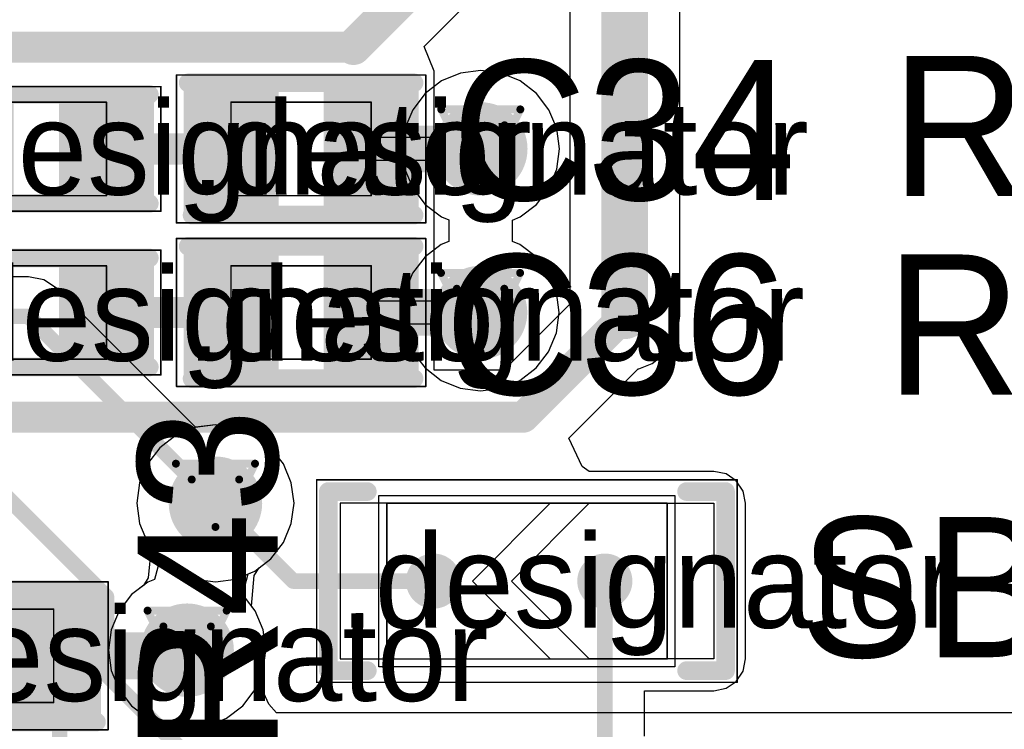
# Model space of a CAD drawing. Header units: millimetres. Extents: x 138 to 555, y 26 to 334.
# Tile 424 of 656: x 248.76 to 255.09, y 275.26 to 279.81. Entities that reach past the tile are written whole.
import ezdxf

# ---------------------------------------------------------------- set-up
doc = ezdxf.new("R2010")
doc.units = ezdxf.units.MM
for name, color, linetype in [('BottomLayer', 5, 'Continuous'), ('DrillDrawing', 1, 'Continuous'), ('Mechanical20', 56, 'Continuous'), ('Mechanical27', 56, 'Continuous'), ('MidLayer1', 16, 'Continuous'), ('MidLayer2', 76, 'Continuous'), ('MidLayer3', 90, 'Continuous'), ('MidLayer4', 156, 'Continuous'), ('MultiLayer', 9, 'Continuous'), ('TopLayer', 1, 'Continuous'), ('TopOverlay', 2, 'Continuous'), ('TopPaste', 8, 'Continuous'), ('TopSolder', 216, 'Continuous'), ('ViaHoleLayer', 16, 'Continuous')]:
    doc.layers.add(name, color=color, linetype=linetype)

# ---------------------------------------------------------------- blocks, each defined once
blk = doc.blocks.new('R0402_767')
at = {"layer": 'Mechanical20', "const_width": 0.01}
for points in [[(-0.8, 0.475), (-0.8, -0.475)], [(0.8, 0.475), (-0.8, 0.475)], [(0.8, 0.475), (0.8, -0.475)], [(0.8, -0.475), (-0.8, -0.475)]]:
    blk.add_lwpolyline(points, dxfattribs=at)
at = {"layer": 'Mechanical20', "const_width": 0.005}
for points in [[(-0.8025, 0.475, 1), (-0.7975, 0.475, 1)], [(-0.8025, 0.475, 1), (-0.7975, 0.475, 1)], [(0.7975, 0.475, 1), (0.8025, 0.475, 1)], [(0.7975, 0.475, 1), (0.8025, 0.475, 1)], [(-0.8025, -0.475, 1), (-0.7975, -0.475, 1)], [(-0.8025, -0.475, 1), (-0.7975, -0.475, 1)], [(0.7975, -0.475, 1), (0.8025, -0.475, 1)], [(0.7975, -0.475, 1), (0.8025, -0.475, 1)]]:
    blk.add_lwpolyline(points, format="xyb", close=True, dxfattribs=at)
at = {"layer": 'Mechanical27', "const_width": 0.01}
for points in [[(-0.45, 0.3), (-0.45, -0.3)], [(0.45, 0.3), (-0.45, 0.3)], [(0.45, 0.3), (0.45, -0.3)], [(0.45, -0.3), (-0.45, -0.3)]]:
    blk.add_lwpolyline(points, dxfattribs=at)
at = {"layer": 'Mechanical27', "const_width": 0.005}
for points in [[(-0.4525, 0.3, 1), (-0.4475, 0.3, 1)], [(-0.4525, 0.3, 1), (-0.4475, 0.3, 1)], [(0.4475, 0.3, 1), (0.4525, 0.3, 1)], [(0.4475, 0.3, 1), (0.4525, 0.3, 1)], [(-0.4525, -0.3, 1), (-0.4475, -0.3, 1)], [(-0.4525, -0.3, 1), (-0.4475, -0.3, 1)], [(0.4475, -0.3, 1), (0.4525, -0.3, 1)], [(0.4475, -0.3, 1), (0.4525, -0.3, 1)]]:
    blk.add_lwpolyline(points, format="xyb", close=True, dxfattribs=at)
at = {"layer": 'TopLayer'}
for points in [[(-0.195, -0.35), (-0.195, 0.35), (-0.705, -0.35), (-0.705, 0.35)], [(0.705, -0.35), (0.705, 0.35), (0.195, -0.35), (0.195, 0.35)]]:
    blk.add_solid(points, dxfattribs=at)
at = {"layer": 'TopOverlay', "const_width": 0.12}
for points in [[(0.7, 0.425), (-0.725, 0.425)], [(0.725, -0.425), (-0.725, -0.425)]]:
    blk.add_lwpolyline(points, dxfattribs=at)
at = {"layer": 'TopOverlay', "const_width": 0.06}
for points in [[(-0.755, 0.425, 1), (-0.695, 0.425, 1)], [(0.67, 0.425, 1), (0.73, 0.425, 1)], [(-0.755, -0.425, 1), (-0.695, -0.425, 1)], [(0.695, -0.425, 1), (0.755, -0.425, 1)]]:
    blk.add_lwpolyline(points, format="xyb", close=True, dxfattribs=at)
at = {"layer": 'TopPaste'}
for points in [[(-0.195, -0.35), (-0.195, 0.35), (-0.705, -0.35), (-0.705, 0.35)], [(0.705, -0.35), (0.705, 0.35), (0.195, -0.35), (0.195, 0.35)]]:
    blk.add_solid(points, dxfattribs=at)
at = {"layer": 'TopSolder'}
for points in [[(-0.145, -0.4), (-0.145, 0.4), (-0.755, -0.4), (-0.755, 0.4)], [(0.755, -0.4), (0.755, 0.4), (0.145, -0.4), (0.145, 0.4)]]:
    blk.add_solid(points, dxfattribs=at)
blk = doc.blocks.new('R0402_770')
at = {"layer": 'Mechanical20', "const_width": 0.01}
for points in [[(-0.8, 0.475), (-0.8, -0.475)], [(0.8, 0.475), (-0.8, 0.475)], [(0.8, 0.475), (0.8, -0.475)], [(0.8, -0.475), (-0.8, -0.475)]]:
    blk.add_lwpolyline(points, dxfattribs=at)
at = {"layer": 'Mechanical20', "const_width": 0.005}
for points in [[(-0.8025, 0.475, 1), (-0.7975, 0.475, 1)], [(-0.8025, 0.475, 1), (-0.7975, 0.475, 1)], [(0.7975, 0.475, 1), (0.8025, 0.475, 1)], [(0.7975, 0.475, 1), (0.8025, 0.475, 1)], [(-0.8025, -0.475, 1), (-0.7975, -0.475, 1)], [(-0.8025, -0.475, 1), (-0.7975, -0.475, 1)], [(0.7975, -0.475, 1), (0.8025, -0.475, 1)], [(0.7975, -0.475, 1), (0.8025, -0.475, 1)]]:
    blk.add_lwpolyline(points, format="xyb", close=True, dxfattribs=at)
at = {"layer": 'Mechanical27', "const_width": 0.01}
for points in [[(-0.45, 0.3), (-0.45, -0.3)], [(0.45, 0.3), (-0.45, 0.3)], [(0.45, 0.3), (0.45, -0.3)], [(0.45, -0.3), (-0.45, -0.3)]]:
    blk.add_lwpolyline(points, dxfattribs=at)
at = {"layer": 'Mechanical27', "const_width": 0.005}
for points in [[(-0.4525, 0.3, 1), (-0.4475, 0.3, 1)], [(-0.4525, 0.3, 1), (-0.4475, 0.3, 1)], [(0.4475, 0.3, 1), (0.4525, 0.3, 1)], [(0.4475, 0.3, 1), (0.4525, 0.3, 1)], [(-0.4525, -0.3, 1), (-0.4475, -0.3, 1)], [(-0.4525, -0.3, 1), (-0.4475, -0.3, 1)], [(0.4475, -0.3, 1), (0.4525, -0.3, 1)], [(0.4475, -0.3, 1), (0.4525, -0.3, 1)]]:
    blk.add_lwpolyline(points, format="xyb", close=True, dxfattribs=at)
at = {"layer": 'TopLayer'}
for points in [[(-0.195, -0.35), (-0.195, 0.35), (-0.705, -0.35), (-0.705, 0.35)], [(0.705, -0.35), (0.705, 0.35), (0.195, -0.35), (0.195, 0.35)]]:
    blk.add_solid(points, dxfattribs=at)
at = {"layer": 'TopOverlay', "const_width": 0.12}
for points in [[(0.7, 0.425), (-0.725, 0.425)], [(0.725, -0.425), (-0.725, -0.425)]]:
    blk.add_lwpolyline(points, dxfattribs=at)
at = {"layer": 'TopOverlay', "const_width": 0.06}
for points in [[(-0.755, 0.425, 1), (-0.695, 0.425, 1)], [(0.67, 0.425, 1), (0.73, 0.425, 1)], [(-0.755, -0.425, 1), (-0.695, -0.425, 1)], [(0.695, -0.425, 1), (0.755, -0.425, 1)]]:
    blk.add_lwpolyline(points, format="xyb", close=True, dxfattribs=at)
at = {"layer": 'TopPaste'}
for points in [[(-0.195, -0.35), (-0.195, 0.35), (-0.705, -0.35), (-0.705, 0.35)], [(0.705, -0.35), (0.705, 0.35), (0.195, -0.35), (0.195, 0.35)]]:
    blk.add_solid(points, dxfattribs=at)
at = {"layer": 'TopSolder'}
for points in [[(-0.145, -0.4), (-0.145, 0.4), (-0.755, -0.4), (-0.755, 0.4)], [(0.755, -0.4), (0.755, 0.4), (0.145, -0.4), (0.145, 0.4)]]:
    blk.add_solid(points, dxfattribs=at)
blk = doc.blocks.new('R0402_771')
at = {"layer": 'Mechanical20', "const_width": 0.01}
for points in [[(-0.8, -0.475), (-0.8, 0.475)], [(-0.8, 0.475), (0.8, 0.475)], [(0.8, -0.475), (0.8, 0.475)], [(-0.8, -0.475), (0.8, -0.475)]]:
    blk.add_lwpolyline(points, dxfattribs=at)
at = {"layer": 'Mechanical20', "const_width": 0.005}
for points in [[(-0.8025, 0.475, 1), (-0.7975, 0.475, 1)], [(-0.8025, 0.475, 1), (-0.7975, 0.475, 1)], [(0.7975, 0.475, 1), (0.8025, 0.475, 1)], [(0.7975, 0.475, 1), (0.8025, 0.475, 1)], [(-0.8025, -0.475, 1), (-0.7975, -0.475, 1)], [(-0.8025, -0.475, 1), (-0.7975, -0.475, 1)], [(0.7975, -0.475, 1), (0.8025, -0.475, 1)], [(0.7975, -0.475, 1), (0.8025, -0.475, 1)]]:
    blk.add_lwpolyline(points, format="xyb", close=True, dxfattribs=at)
at = {"layer": 'Mechanical27', "const_width": 0.01}
for points in [[(-0.45, -0.3), (-0.45, 0.3)], [(-0.45, 0.3), (0.45, 0.3)], [(0.45, -0.3), (0.45, 0.3)], [(-0.45, -0.3), (0.45, -0.3)]]:
    blk.add_lwpolyline(points, dxfattribs=at)
at = {"layer": 'Mechanical27', "const_width": 0.005}
for points in [[(-0.4525, 0.3, 1), (-0.4475, 0.3, 1)], [(-0.4525, 0.3, 1), (-0.4475, 0.3, 1)], [(0.4475, 0.3, 1), (0.4525, 0.3, 1)], [(0.4475, 0.3, 1), (0.4525, 0.3, 1)], [(-0.4525, -0.3, 1), (-0.4475, -0.3, 1)], [(-0.4525, -0.3, 1), (-0.4475, -0.3, 1)], [(0.4475, -0.3, 1), (0.4525, -0.3, 1)], [(0.4475, -0.3, 1), (0.4525, -0.3, 1)]]:
    blk.add_lwpolyline(points, format="xyb", close=True, dxfattribs=at)
at = {"layer": 'TopLayer'}
for points in [[(-0.195, -0.35), (-0.195, 0.35), (-0.705, -0.35), (-0.705, 0.35)], [(0.705, -0.35), (0.705, 0.35), (0.195, -0.35), (0.195, 0.35)]]:
    blk.add_solid(points, dxfattribs=at)
at = {"layer": 'TopOverlay', "const_width": 0.12}
for points in [[(-0.725, 0.425), (0.7, 0.425)], [(-0.725, -0.425), (0.725, -0.425)]]:
    blk.add_lwpolyline(points, dxfattribs=at)
at = {"layer": 'TopOverlay', "const_width": 0.06}
for points in [[(-0.755, 0.425, 1), (-0.695, 0.425, 1)], [(0.67, 0.425, 1), (0.73, 0.425, 1)], [(-0.755, -0.425, 1), (-0.695, -0.425, 1)], [(0.695, -0.425, 1), (0.755, -0.425, 1)]]:
    blk.add_lwpolyline(points, format="xyb", close=True, dxfattribs=at)
at = {"layer": 'TopPaste'}
for points in [[(-0.195, -0.35), (-0.195, 0.35), (-0.705, -0.35), (-0.705, 0.35)], [(0.705, -0.35), (0.705, 0.35), (0.195, -0.35), (0.195, 0.35)]]:
    blk.add_solid(points, dxfattribs=at)
at = {"layer": 'TopSolder'}
for points in [[(-0.145, -0.4), (-0.145, 0.4), (-0.755, -0.4), (-0.755, 0.4)], [(0.755, -0.4), (0.755, 0.4), (0.145, -0.4), (0.145, 0.4)]]:
    blk.add_solid(points, dxfattribs=at)
blk = doc.blocks.new('C0402_907')
at = {"layer": 'Mechanical20', "const_width": 0.01}
for points in [[(0.8, 0.4), (-0.8, 0.4)], [(-0.8, 0.4), (-0.8, -0.4)], [(0.8, 0.4), (0.8, -0.4)], [(0.8, -0.4), (-0.8, -0.4)]]:
    blk.add_lwpolyline(points, dxfattribs=at)
at = {"layer": 'Mechanical20', "const_width": 0.005}
for points in [[(-0.8025, 0.4, 1), (-0.7975, 0.4, 1)], [(-0.8025, 0.4, 1), (-0.7975, 0.4, 1)], [(0.7975, 0.4, 1), (0.8025, 0.4, 1)], [(0.7975, 0.4, 1), (0.8025, 0.4, 1)], [(-0.8025, -0.4, 1), (-0.7975, -0.4, 1)], [(-0.8025, -0.4, 1), (-0.7975, -0.4, 1)], [(0.7975, -0.4, 1), (0.8025, -0.4, 1)], [(0.7975, -0.4, 1), (0.8025, -0.4, 1)]]:
    blk.add_lwpolyline(points, format="xyb", close=True, dxfattribs=at)
at = {"layer": 'Mechanical27', "const_width": 0.01}
for points in [[(0.45, 0.3), (-0.45, 0.3)], [(-0.45, 0.3), (-0.45, -0.3)], [(0.45, 0.3), (0.45, -0.3)], [(0.45, -0.3), (-0.45, -0.3)]]:
    blk.add_lwpolyline(points, dxfattribs=at)
at = {"layer": 'Mechanical27', "const_width": 0.005}
for points in [[(-0.4525, 0.3, 1), (-0.4475, 0.3, 1)], [(-0.4525, 0.3, 1), (-0.4475, 0.3, 1)], [(0.4475, 0.3, 1), (0.4525, 0.3, 1)], [(0.4475, 0.3, 1), (0.4525, 0.3, 1)], [(-0.4525, -0.3, 1), (-0.4475, -0.3, 1)], [(-0.4525, -0.3, 1), (-0.4475, -0.3, 1)], [(0.4475, -0.3, 1), (0.4525, -0.3, 1)], [(0.4475, -0.3, 1), (0.4525, -0.3, 1)]]:
    blk.add_lwpolyline(points, format="xyb", close=True, dxfattribs=at)
at = {"layer": 'TopLayer'}
for points in [[(-0.195, -0.28), (-0.195, 0.28), (-0.705, -0.28), (-0.705, 0.28)], [(0.705, -0.28), (0.705, 0.28), (0.195, -0.28), (0.195, 0.28)]]:
    blk.add_solid(points, dxfattribs=at)
at = {"layer": 'TopOverlay', "const_width": 0.12}
for points in [[(0.7, 0.35), (-0.725, 0.35)], [(0.725, -0.35), (-0.725, -0.35)]]:
    blk.add_lwpolyline(points, dxfattribs=at)
at = {"layer": 'TopOverlay', "const_width": 0.06}
for points in [[(-0.755, 0.35, 1), (-0.695, 0.35, 1)], [(0.67, 0.35, 1), (0.73, 0.35, 1)], [(-0.755, -0.35, 1), (-0.695, -0.35, 1)], [(0.695, -0.35, 1), (0.755, -0.35, 1)]]:
    blk.add_lwpolyline(points, format="xyb", close=True, dxfattribs=at)
at = {"layer": 'TopPaste'}
for points in [[(-0.195, -0.28), (-0.195, 0.28), (-0.705, -0.28), (-0.705, 0.28)], [(0.705, -0.28), (0.705, 0.28), (0.195, -0.28), (0.195, 0.28)]]:
    blk.add_solid(points, dxfattribs=at)
at = {"layer": 'TopSolder'}
for points in [[(-0.145, -0.33), (-0.145, 0.33), (-0.755, -0.33), (-0.755, 0.33)], [(0.755, -0.33), (0.755, 0.33), (0.145, -0.33), (0.145, 0.33)]]:
    blk.add_solid(points, dxfattribs=at)
blk = doc.blocks.new('C0402_909')
at = {"layer": 'Mechanical20', "const_width": 0.01}
for points in [[(0.8, 0.4), (-0.8, 0.4)], [(-0.8, 0.4), (-0.8, -0.4)], [(0.8, 0.4), (0.8, -0.4)], [(0.8, -0.4), (-0.8, -0.4)]]:
    blk.add_lwpolyline(points, dxfattribs=at)
at = {"layer": 'Mechanical20', "const_width": 0.005}
for points in [[(-0.8025, 0.4, 1), (-0.7975, 0.4, 1)], [(-0.8025, 0.4, 1), (-0.7975, 0.4, 1)], [(0.7975, 0.4, 1), (0.8025, 0.4, 1)], [(0.7975, 0.4, 1), (0.8025, 0.4, 1)], [(-0.8025, -0.4, 1), (-0.7975, -0.4, 1)], [(-0.8025, -0.4, 1), (-0.7975, -0.4, 1)], [(0.7975, -0.4, 1), (0.8025, -0.4, 1)], [(0.7975, -0.4, 1), (0.8025, -0.4, 1)]]:
    blk.add_lwpolyline(points, format="xyb", close=True, dxfattribs=at)
at = {"layer": 'Mechanical27', "const_width": 0.01}
for points in [[(0.45, 0.3), (-0.45, 0.3)], [(-0.45, 0.3), (-0.45, -0.3)], [(0.45, 0.3), (0.45, -0.3)], [(0.45, -0.3), (-0.45, -0.3)]]:
    blk.add_lwpolyline(points, dxfattribs=at)
at = {"layer": 'Mechanical27', "const_width": 0.005}
for points in [[(-0.4525, 0.3, 1), (-0.4475, 0.3, 1)], [(-0.4525, 0.3, 1), (-0.4475, 0.3, 1)], [(0.4475, 0.3, 1), (0.4525, 0.3, 1)], [(0.4475, 0.3, 1), (0.4525, 0.3, 1)], [(-0.4525, -0.3, 1), (-0.4475, -0.3, 1)], [(-0.4525, -0.3, 1), (-0.4475, -0.3, 1)], [(0.4475, -0.3, 1), (0.4525, -0.3, 1)], [(0.4475, -0.3, 1), (0.4525, -0.3, 1)]]:
    blk.add_lwpolyline(points, format="xyb", close=True, dxfattribs=at)
at = {"layer": 'TopLayer'}
for points in [[(-0.195, -0.28), (-0.195, 0.28), (-0.705, -0.28), (-0.705, 0.28)], [(0.705, -0.28), (0.705, 0.28), (0.195, -0.28), (0.195, 0.28)]]:
    blk.add_solid(points, dxfattribs=at)
at = {"layer": 'TopOverlay', "const_width": 0.12}
for points in [[(0.7, 0.35), (-0.725, 0.35)], [(0.725, -0.35), (-0.725, -0.35)]]:
    blk.add_lwpolyline(points, dxfattribs=at)
at = {"layer": 'TopOverlay', "const_width": 0.06}
for points in [[(-0.755, 0.35, 1), (-0.695, 0.35, 1)], [(0.67, 0.35, 1), (0.73, 0.35, 1)], [(-0.755, -0.35, 1), (-0.695, -0.35, 1)], [(0.695, -0.35, 1), (0.755, -0.35, 1)]]:
    blk.add_lwpolyline(points, format="xyb", close=True, dxfattribs=at)
at = {"layer": 'TopPaste'}
for points in [[(-0.195, -0.28), (-0.195, 0.28), (-0.705, -0.28), (-0.705, 0.28)], [(0.705, -0.28), (0.705, 0.28), (0.195, -0.28), (0.195, 0.28)]]:
    blk.add_solid(points, dxfattribs=at)
at = {"layer": 'TopSolder'}
for points in [[(-0.145, -0.33), (-0.145, 0.33), (-0.755, -0.33), (-0.755, 0.33)], [(0.755, -0.33), (0.755, 0.33), (0.145, -0.33), (0.145, 0.33)]]:
    blk.add_solid(points, dxfattribs=at)
blk = doc.blocks.new('SOLDER_BRIDGE_R0603_0R_962')
at = {"layer": 'Mechanical20', "const_width": 0.01}
for points in [[(-0.2, 0.65), (-1.35, 0.65)], [(-1.35, 0.65), (-1.35, -0.65)], [(1.35, 0.65), (-0.2, 0.65)], [(1.35, 0.65), (1.35, -0.65)], [(1.35, -0.65), (-1.35, -0.65)]]:
    blk.add_lwpolyline(points, dxfattribs=at)
at = {"layer": 'Mechanical20', "const_width": 0.005}
for points in [[(-1.3525, 0.65, 1), (-1.3475, 0.65, 1)], [(-1.3525, 0.65, 1), (-1.3475, 0.65, 1)], [(-0.2025, 0.65, 1), (-0.1975, 0.65, 1)], [(-0.2025, 0.65, 1), (-0.1975, 0.65, 1)], [(1.3475, 0.65, 1), (1.3525, 0.65, 1)], [(1.3475, 0.65, 1), (1.3525, 0.65, 1)], [(-1.3525, -0.65, 1), (-1.3475, -0.65, 1)], [(-1.3525, -0.65, 1), (-1.3475, -0.65, 1)], [(1.3475, -0.65, 1), (1.3525, -0.65, 1)], [(1.3475, -0.65, 1), (1.3525, -0.65, 1)]]:
    blk.add_lwpolyline(points, format="xyb", close=True, dxfattribs=at)
at = {"layer": 'Mechanical27', "const_width": 0.01}
for points in [[(-0.9, 0.5), (-0.9, -0.5)], [(0.9, 0.5), (-0.9, 0.5)], [(0.9, 0.5), (0.9, -0.5)], [(0.9, -0.5), (-0.9, -0.5)]]:
    blk.add_lwpolyline(points, dxfattribs=at)
at = {"layer": 'Mechanical27', "const_width": 0.005}
for points in [[(-0.9025, 0.5, 1), (-0.8975, 0.5, 1)], [(-0.9025, 0.5, 1), (-0.8975, 0.5, 1)], [(0.8975, 0.5, 1), (0.9025, 0.5, 1)], [(0.8975, 0.5, 1), (0.9025, 0.5, 1)], [(-0.9025, -0.5, 1), (-0.8975, -0.5, 1)], [(-0.9025, -0.5, 1), (-0.8975, -0.5, 1)], [(0.8975, -0.5, 1), (0.9025, -0.5, 1)], [(0.8975, -0.5, 1), (0.9025, -0.5, 1)]]:
    blk.add_lwpolyline(points, format="xyb", close=True, dxfattribs=at)
at = {"layer": 'TopLayer'}
for p, q in [((-1.2, -0.5), (-1.2, 0.5)), ((-1.2, 0.5), (-0.4, 0.5)), ((-0.4, 0.5), (0.1, 0)), ((-0.15, 0.5), (-0.15, 0.5)), ((-0.15, 0.5), (0.35, 0)), ((1.2, 0.5), (-0.15, 0.5)), ((1.2, -0.5), (1.2, 0.5)), ((0.1, 0), (-0.4, -0.5)), ((0.35, 0), (-0.15, -0.5)), ((-1.2, -0.5), (-1.2, -0.5)), ((-0.4, -0.5), (-1.2, -0.5)), ((-0.15, -0.5), (1.2, -0.5))]:
    blk.add_line(p, q, dxfattribs=at)
at = {"layer": 'TopLayer', "const_width": 0.127}
for points in [[(-0.5635, 0, 1), (-0.4365, 0, 1)], [(0.5365, 0, 1), (0.6635, 0, 1)]]:
    blk.add_lwpolyline(points, format="xyb", close=True, dxfattribs=at)
at = {"layer": 'TopOverlay', "const_width": 0.12}
for points in [[(-1.275, 0.575), (-1.275, 0.175)], [(-1.025, 0.575), (-1.275, 0.575)], [(1.275, 0.575), (1.025, 0.575)], [(1.275, 0.575), (1.275, -0.575)], [(-1.275, 0.175), (-1.275, -0.575)], [(-1.025, -0.575), (-1.275, -0.575)], [(1.275, -0.575), (1.025, -0.575)]]:
    blk.add_lwpolyline(points, dxfattribs=at)
at = {"layer": 'TopOverlay', "const_width": 0.06}
for points in [[(-1.305, 0.575, 1), (-1.245, 0.575, 1)], [(-1.305, 0.575, 1), (-1.245, 0.575, 1)], [(-1.055, 0.575, 1), (-0.995, 0.575, 1)], [(0.995, 0.575, 1), (1.055, 0.575, 1)], [(1.245, 0.575, 1), (1.305, 0.575, 1)], [(1.245, 0.575, 1), (1.305, 0.575, 1)], [(-1.305, 0.175, 1), (-1.245, 0.175, 1)], [(-1.305, 0.175, 1), (-1.245, 0.175, 1)], [(-1.305, -0.575, 1), (-1.245, -0.575, 1)], [(-1.305, -0.575, 1), (-1.245, -0.575, 1)], [(-1.055, -0.575, 1), (-0.995, -0.575, 1)], [(0.995, -0.575, 1), (1.055, -0.575, 1)], [(1.245, -0.575, 1), (1.305, -0.575, 1)], [(1.245, -0.575, 1), (1.305, -0.575, 1)]]:
    blk.add_lwpolyline(points, format="xyb", close=True, dxfattribs=at)
at = {"layer": 'TopPaste', "const_width": 0.127}
for points in [[(-0.5635, 0, 1), (-0.4365, 0, 1)], [(0.5365, 0, 1), (0.6635, 0, 1)]]:
    blk.add_lwpolyline(points, format="xyb", close=True, dxfattribs=at)
at = {"layer": 'TopSolder'}
for p, q in [((-0.95, 0.55), (-0.95, 0.55)), ((-0.95, 0.55), (0.95, 0.55)), ((-0.95, -0.55), (-0.95, 0.55)), ((0.95, 0.55), (0.95, -0.55)), ((0.95, -0.55), (-0.95, -0.55))]:
    blk.add_line(p, q, dxfattribs=at)
at = {"layer": 'TopSolder', "const_width": 0.177}
for points in [[(-0.5885, 0, 1), (-0.4115, 0, 1)], [(0.5115, 0, 1), (0.6885, 0, 1)]]:
    blk.add_lwpolyline(points, format="xyb", close=True, dxfattribs=at)

msp = doc.modelspace()

# ---------------------------------------------------------------- linework, layer by layer
at = {"layer": 'BottomLayer'}
for p, q in [((248.8205, 278.1623), (247.9746, 278.1623)), ((248.918, 278.1429), (248.8205, 278.1623)), ((249.0007, 278.0876), (248.918, 278.1429)), ((249.8934, 277.195), (249.0007, 278.0876)), ((250.0205, 277.2117), (249.8934, 277.195)), ((250.151, 277.1945), (250.0205, 277.2117)), ((250.2726, 277.1441), (250.151, 277.1945)), ((250.3771, 277.064), (250.2726, 277.1441)), ((250.4572, 276.9595), (250.3771, 277.064)), ((250.5076, 276.8379), (250.4572, 276.9595)), ((250.5248, 276.7074), (250.5076, 276.8379)), ((250.5076, 276.5769), (250.5248, 276.7074)), ((250.4572, 276.4552), (250.5076, 276.5769)), ((250.3771, 276.3508), (250.4572, 276.4552)), ((250.3002, 276.2918), (250.3771, 276.3508)), ((250.2701, 276.2426), (250.3002, 276.2918)), ((250.2524, 276.0458), (250.2701, 276.2426)), ((250.2754, 276.0158), (250.2524, 276.0458)), ((250.3258, 275.8942), (250.2754, 276.0158)), ((250.343, 275.7637), (250.3258, 275.8942)), ((250.3258, 275.6331), (250.343, 275.7637)), ((250.2965, 275.5623), (250.3258, 275.6331)), ((250.3626, 275.4169), (250.2965, 275.5623)), ((250.413, 275.3623), (250.3626, 275.4169)), ((255.1858, 275.3623), (250.413, 275.3623))]:
    msp.add_line(p, q, dxfattribs=at)
for points, const_width in [([(251.5741, 278.9824, 1), (251.8741, 278.9824, 1)], 0.3), ([(251.5726, 277.9324, 1), (251.8726, 277.9324, 1)], 0.3), ([(248.7955, 277.9074, 1), (248.8455, 277.9074, 1)], 0.05), ([(248.7955, 277.9074, 1), (248.8455, 277.9074, 1)], 0.05), ([(249.8705, 276.7074, 1), (250.1705, 276.7074, 1)], 0.3), ([(249.9955, 276.7074, 1), (250.0455, 276.7074, 1)], 0.05), ([(249.2955, 276.1074, 1), (249.3455, 276.1074, 1)], 0.05), ([(249.2955, 276.1074, 1), (249.3455, 276.1074, 1)], 0.05), ([(249.6887, 275.7637, 1), (249.9887, 275.7637, 1)], 0.3), ([(248.9955, 275.7074, 1), (249.0455, 275.7074, 1)], 0.05), ([(248.9955, 275.7074, 1), (249.0455, 275.7074, 1)], 0.05), ([(249.2955, 275.6074, 1), (249.3455, 275.6074, 1)], 0.05), ([(249.2955, 275.6074, 1), (249.3455, 275.6074, 1)], 0.05)]:
    msp.add_lwpolyline(points, format="xyb", close=True, dxfattribs=dict(at, const_width=const_width))
at = {"layer": 'BottomLayer', "const_width": 0.1}
for points in [[(246.9205, 277.9074), (248.8205, 277.9074)], [(248.8205, 277.9074), (250.0205, 276.7074)], [(247.8205, 277.6074), (249.3205, 276.1074)], [(247.4132, 277.3147), (249.0205, 275.7074)], [(249.3205, 275.6074), (249.3205, 276.1074)], [(249.0205, 271.6155), (249.0205, 275.7074)], [(249.3205, 275.6074), (249.8205, 275.1074)]]:
    msp.add_lwpolyline(points, dxfattribs=at)
at = {"layer": 'DrillDrawing', "const_width": 0.0508}
for points in [[(251.4701, 279.2364), (251.9781, 279.2364)], [(251.4701, 279.2364), (251.7241, 278.7284)], [(251.7241, 278.7284), (251.9781, 279.2364)], [(251.5717, 279.1348), (251.8765, 279.1348)], [(251.5717, 279.1348), (251.7241, 278.83)], [(251.7241, 278.83), (251.8765, 279.1348)], [(251.4686, 278.1864), (251.9766, 278.1864)], [(251.4686, 278.1864), (251.7226, 277.6784)], [(251.7226, 277.6784), (251.9766, 278.1864)], [(251.5702, 278.0848), (251.875, 278.0848)], [(251.5702, 278.0848), (251.7226, 277.78)], [(251.7226, 277.78), (251.875, 278.0848)], [(249.7665, 276.9614), (250.2745, 276.9614)], [(249.7665, 276.9614), (250.0205, 276.4534)], [(250.0205, 276.4534), (250.2745, 276.9614)], [(249.8681, 276.8598), (250.1729, 276.8598)], [(249.8681, 276.8598), (250.0205, 276.555)], [(250.0205, 276.555), (250.1729, 276.8598)], [(249.5847, 276.0177), (250.0927, 276.0177)], [(249.5847, 276.0177), (249.8387, 275.5097)], [(249.8387, 275.5097), (250.0927, 276.0177)], [(249.6863, 275.9161), (249.9911, 275.9161)], [(249.6863, 275.9161), (249.8387, 275.6113)], [(249.8387, 275.6113), (249.9911, 275.9161)]]:
    msp.add_lwpolyline(points, dxfattribs=at)
at = {"layer": 'DrillDrawing', "const_width": 0.0254}
for points in [[(251.4574, 279.2364, 1), (251.4828, 279.2364, 1)], [(251.4574, 279.2364, 1), (251.4828, 279.2364, 1)], [(251.9654, 279.2364, 1), (251.9908, 279.2364, 1)], [(251.9654, 279.2364, 1), (251.9908, 279.2364, 1)], [(251.559, 279.1348, 1), (251.5844, 279.1348, 1)], [(251.559, 279.1348, 1), (251.5844, 279.1348, 1)], [(251.8638, 279.1348, 1), (251.8892, 279.1348, 1)], [(251.8638, 279.1348, 1), (251.8892, 279.1348, 1)], [(251.7114, 278.83, 1), (251.7368, 278.83, 1)], [(251.7114, 278.83, 1), (251.7368, 278.83, 1)], [(251.7114, 278.7284, 1), (251.7368, 278.7284, 1)], [(251.7114, 278.7284, 1), (251.7368, 278.7284, 1)], [(251.4559, 278.1864, 1), (251.4813, 278.1864, 1)], [(251.4559, 278.1864, 1), (251.4813, 278.1864, 1)], [(251.9639, 278.1864, 1), (251.9893, 278.1864, 1)], [(251.9639, 278.1864, 1), (251.9893, 278.1864, 1)], [(251.5575, 278.0848, 1), (251.5829, 278.0848, 1)], [(251.5575, 278.0848, 1), (251.5829, 278.0848, 1)], [(251.8623, 278.0848, 1), (251.8877, 278.0848, 1)], [(251.8623, 278.0848, 1), (251.8877, 278.0848, 1)], [(251.7099, 277.78, 1), (251.7353, 277.78, 1)], [(251.7099, 277.78, 1), (251.7353, 277.78, 1)], [(251.7099, 277.6784, 1), (251.7353, 277.6784, 1)], [(251.7099, 277.6784, 1), (251.7353, 277.6784, 1)], [(249.7538, 276.9614, 1), (249.7792, 276.9614, 1)], [(249.7538, 276.9614, 1), (249.7792, 276.9614, 1)], [(250.2618, 276.9614, 1), (250.2872, 276.9614, 1)], [(250.2618, 276.9614, 1), (250.2872, 276.9614, 1)], [(249.8554, 276.8598, 1), (249.8808, 276.8598, 1)], [(249.8554, 276.8598, 1), (249.8808, 276.8598, 1)], [(250.1602, 276.8598, 1), (250.1856, 276.8598, 1)], [(250.1602, 276.8598, 1), (250.1856, 276.8598, 1)], [(250.0078, 276.555, 1), (250.0332, 276.555, 1)], [(250.0078, 276.555, 1), (250.0332, 276.555, 1)], [(250.0078, 276.4534, 1), (250.0332, 276.4534, 1)], [(250.0078, 276.4534, 1), (250.0332, 276.4534, 1)], [(249.572, 276.0177, 1), (249.5974, 276.0177, 1)], [(249.572, 276.0177, 1), (249.5974, 276.0177, 1)], [(250.08, 276.0177, 1), (250.1054, 276.0177, 1)], [(250.08, 276.0177, 1), (250.1054, 276.0177, 1)], [(249.6736, 275.9161, 1), (249.699, 275.9161, 1)], [(249.6736, 275.9161, 1), (249.699, 275.9161, 1)], [(249.9784, 275.9161, 1), (250.0038, 275.9161, 1)], [(249.9784, 275.9161, 1), (250.0038, 275.9161, 1)], [(249.826, 275.6113, 1), (249.8514, 275.6113, 1)], [(249.826, 275.6113, 1), (249.8514, 275.6113, 1)], [(249.826, 275.5097, 1), (249.8514, 275.5097, 1)], [(249.826, 275.5097, 1), (249.8514, 275.5097, 1)]]:
    msp.add_lwpolyline(points, format="xyb", close=True, dxfattribs=at)
at = {"layer": 'MidLayer1'}
for p, q in [((251.7241, 279.4867), (251.5936, 279.4695)), ((251.8547, 279.4695), (251.7241, 279.4867)), ((251.472, 279.4191), (251.3675, 279.339)), ((251.5936, 279.4695), (251.472, 279.4191)), ((251.9763, 279.4191), (251.8547, 279.4695)), ((252.0807, 279.339), (251.9763, 279.4191)), ((251.3675, 279.339), (251.2874, 279.2345)), ((252.1609, 279.2345), (252.0807, 279.339)), ((251.2874, 279.2345), (251.237, 279.1129)), ((252.2113, 279.1129), (252.1609, 279.2345)), ((251.237, 279.1129), (251.2198, 278.9824)), ((252.2284, 278.9824), (252.2113, 279.1129)), ((251.2198, 278.9824), (251.237, 278.8519)), ((252.2113, 278.8519), (252.2284, 278.9824)), ((251.237, 278.8519), (251.2874, 278.7302)), ((252.1609, 278.7302), (252.2113, 278.8519)), ((251.2874, 278.7302), (251.3675, 278.6258)), ((252.0807, 278.6258), (252.1609, 278.7302)), ((251.3675, 278.6258), (251.472, 278.5456)), ((251.9763, 278.5456), (252.0807, 278.6258)), ((251.472, 278.5456), (251.5183, 278.5264)), ((251.9284, 278.5258), (251.9763, 278.5456)), ((251.5183, 278.5264), (251.5183, 278.389)), ((251.9284, 278.3883), (251.9284, 278.5258)), ((251.4704, 278.3691), (251.366, 278.289)), ((251.5183, 278.389), (251.4704, 278.3691)), ((251.9748, 278.3691), (251.9284, 278.3883)), ((252.0792, 278.289), (251.9748, 278.3691)), ((251.366, 278.289), (251.2859, 278.1846)), ((252.1594, 278.1846), (252.0792, 278.289)), ((251.2859, 278.1846), (251.2355, 278.0629)), ((252.2097, 278.0629), (252.1594, 278.1846)), ((251.2355, 278.0629), (251.2183, 277.9324)), ((252.2269, 277.9324), (252.2097, 278.0629)), ((251.2183, 277.9324), (251.2355, 277.8019)), ((252.2097, 277.8019), (252.2269, 277.9324)), ((251.2355, 277.8019), (251.2859, 277.6802)), ((252.1594, 277.6802), (252.2097, 277.8019)), ((251.2859, 277.6802), (251.366, 277.5758)), ((252.0792, 277.5758), (252.1594, 277.6802)), ((251.366, 277.5758), (251.4704, 277.4957)), ((251.9748, 277.4957), (252.0792, 277.5758)), ((251.4704, 277.4957), (251.5921, 277.4453)), ((251.8531, 277.4453), (251.9748, 277.4957)), ((251.5921, 277.4453), (251.7226, 277.4281)), ((251.7226, 277.4281), (251.8531, 277.4453)), ((250.0205, 277.2117), (249.8899, 277.1945)), ((250.151, 277.1945), (250.0205, 277.2117)), ((249.7683, 277.1441), (249.6639, 277.064)), ((249.8899, 277.1945), (249.7683, 277.1441)), ((250.2726, 277.1441), (250.151, 277.1945)), ((250.3771, 277.064), (250.2726, 277.1441)), ((249.6639, 277.064), (249.5837, 276.9595)), ((250.4572, 276.9595), (250.3771, 277.064)), ((249.5837, 276.9595), (249.5333, 276.8379)), ((250.5076, 276.8379), (250.4572, 276.9595)), ((249.5333, 276.8379), (249.5161, 276.7074)), ((250.5248, 276.7074), (250.5076, 276.8379)), ((249.5161, 276.7074), (249.5333, 276.5769)), ((250.5076, 276.5769), (250.5248, 276.7074)), ((249.5333, 276.5769), (249.5837, 276.4552)), ((250.4572, 276.4552), (250.5076, 276.5769)), ((249.5837, 276.4552), (249.6527, 276.3653)), ((250.3771, 276.3508), (250.4572, 276.4552)), ((249.6527, 276.3653), (249.6497, 276.2977)), ((250.2726, 276.2706), (250.3771, 276.3508)), ((249.6497, 276.2977), (249.6285, 276.2178)), ((250.2306, 276.2532), (250.2726, 276.2706)), ((249.5865, 276.2004), (249.4821, 276.1203)), ((249.6285, 276.2178), (249.5865, 276.2004)), ((250.2094, 276.1734), (250.2306, 276.2532)), ((250.2064, 276.1058), (250.2094, 276.1734)), ((249.4821, 276.1203), (249.4019, 276.0158)), ((250.2754, 276.0158), (250.2064, 276.1058)), ((249.4019, 276.0158), (249.3515, 275.8942)), ((250.3258, 275.8942), (250.2754, 276.0158)), ((249.3515, 275.8942), (249.3344, 275.7637)), ((250.343, 275.7637), (250.3258, 275.8942)), ((249.3344, 275.7637), (249.3515, 275.6331)), ((250.3258, 275.6331), (250.343, 275.7637)), ((249.3515, 275.6331), (249.4019, 275.5115)), ((250.2754, 275.5115), (250.3258, 275.6331)), ((249.4019, 275.5115), (249.4821, 275.4071)), ((250.1953, 275.4071), (250.2754, 275.5115)), ((249.4821, 275.4071), (249.5865, 275.3269)), ((250.0908, 275.3269), (250.1953, 275.4071)), ((249.5865, 275.3269), (249.7081, 275.2765)), ((249.9692, 275.2765), (250.0908, 275.3269)), ((249.7081, 275.2765), (249.8387, 275.2594)), ((249.8387, 275.2594), (249.9692, 275.2765))]:
    msp.add_line(p, q, dxfattribs=at)
at = {"layer": 'MidLayer1', "const_width": 0.3}
for points in [[(251.5741, 278.9824, 1), (251.8741, 278.9824, 1)], [(251.5726, 277.9324, 1), (251.8726, 277.9324, 1)], [(249.8705, 276.7074, 1), (250.1705, 276.7074, 1)], [(249.6887, 275.7637, 1), (249.9887, 275.7637, 1)]]:
    msp.add_lwpolyline(points, format="xyb", close=True, dxfattribs=at)
at = {"layer": 'MidLayer2'}
for p, q in [((250.0205, 277.2117), (249.8899, 277.1945)), ((250.151, 277.1945), (250.0205, 277.2117)), ((249.7683, 277.1441), (249.6639, 277.064)), ((249.8899, 277.1945), (249.7683, 277.1441)), ((250.2726, 277.1441), (250.151, 277.1945)), ((250.3771, 277.064), (250.2726, 277.1441)), ((249.6639, 277.064), (249.5837, 276.9595)), ((250.4572, 276.9595), (250.3771, 277.064)), ((249.5837, 276.9595), (249.5333, 276.8379)), ((250.5076, 276.8379), (250.4572, 276.9595)), ((249.5333, 276.8379), (249.5161, 276.7074)), ((250.5248, 276.7074), (250.5076, 276.8379)), ((249.5161, 276.7074), (249.5333, 276.5769)), ((250.5076, 276.5769), (250.5248, 276.7074)), ((249.5333, 276.5769), (249.5837, 276.4552)), ((250.4572, 276.4552), (250.5076, 276.5769)), ((249.5837, 276.4552), (249.6067, 276.4253)), ((250.3771, 276.3508), (250.4572, 276.4552)), ((249.6067, 276.4253), (249.589, 276.2285)), ((250.3002, 276.2918), (250.3771, 276.3508)), ((250.2701, 276.2426), (250.3002, 276.2918)), ((249.589, 276.2285), (249.5589, 276.1792)), ((250.2524, 276.0458), (250.2701, 276.2426)), ((249.5589, 276.1792), (249.4821, 276.1203)), ((249.4821, 276.1203), (249.4019, 276.0158)), ((249.4019, 276.0158), (249.3515, 275.8942)), ((250.2754, 276.0158), (250.2524, 276.0458)), ((250.3258, 275.8942), (250.2754, 276.0158)), ((249.3515, 275.8942), (249.3344, 275.7637)), ((250.343, 275.7637), (250.3258, 275.8942)), ((249.3344, 275.7637), (249.3515, 275.6331)), ((250.3258, 275.6331), (250.343, 275.7637)), ((249.3515, 275.6331), (249.4019, 275.5115)), ((250.2754, 275.5115), (250.3258, 275.6331)), ((249.4019, 275.5115), (249.4821, 275.4071)), ((250.1953, 275.4071), (250.2754, 275.5115)), ((249.4821, 275.4071), (249.5865, 275.3269)), ((250.0908, 275.3269), (250.1953, 275.4071)), ((249.5865, 275.3269), (249.7081, 275.2765)), ((249.9692, 275.2765), (250.0908, 275.3269)), ((249.7081, 275.2765), (249.8387, 275.2594)), ((249.8387, 275.2594), (249.9692, 275.2765))]:
    msp.add_line(p, q, dxfattribs=at)
at = {"layer": 'MidLayer2', "const_width": 0.3}
for points in [[(251.5741, 278.9824, 1), (251.8741, 278.9824, 1)], [(251.5726, 277.9324, 1), (251.8726, 277.9324, 1)], [(249.8705, 276.7074, 1), (250.1705, 276.7074, 1)], [(249.6887, 275.7637, 1), (249.9887, 275.7637, 1)]]:
    msp.add_lwpolyline(points, format="xyb", close=True, dxfattribs=at)
at = {"layer": 'MidLayer3'}
for p, q in [((250.0205, 277.2117), (249.8899, 277.1945)), ((250.151, 277.1945), (250.0205, 277.2117)), ((249.7683, 277.1441), (249.6639, 277.064)), ((249.8899, 277.1945), (249.7683, 277.1441)), ((250.2726, 277.1441), (250.151, 277.1945)), ((250.3771, 277.064), (250.2726, 277.1441)), ((249.6639, 277.064), (249.5837, 276.9595)), ((250.4572, 276.9595), (250.3771, 277.064)), ((249.5837, 276.9595), (249.5333, 276.8379)), ((250.5076, 276.8379), (250.4572, 276.9595)), ((249.5333, 276.8379), (249.5161, 276.7074)), ((250.5248, 276.7074), (250.5076, 276.8379)), ((249.5161, 276.7074), (249.5333, 276.5769)), ((250.5076, 276.5769), (250.5248, 276.7074)), ((249.5333, 276.5769), (249.5837, 276.4552)), ((250.4572, 276.4552), (250.5076, 276.5769)), ((249.5837, 276.4552), (249.6527, 276.3653)), ((250.3771, 276.3508), (250.4572, 276.4552)), ((249.6527, 276.3653), (249.6497, 276.2977)), ((250.2726, 276.2706), (250.3771, 276.3508)), ((249.6497, 276.2977), (249.6285, 276.2178)), ((250.2306, 276.2532), (250.2726, 276.2706)), ((249.5865, 276.2004), (249.4821, 276.1203)), ((249.6285, 276.2178), (249.5865, 276.2004)), ((250.2094, 276.1734), (250.2306, 276.2532)), ((250.2064, 276.1058), (250.2094, 276.1734)), ((249.4821, 276.1203), (249.4019, 276.0158)), ((250.2754, 276.0158), (250.2064, 276.1058)), ((249.4019, 276.0158), (249.3515, 275.8942)), ((250.3258, 275.8942), (250.2754, 276.0158)), ((249.3515, 275.8942), (249.3344, 275.7637)), ((250.343, 275.7637), (250.3258, 275.8942)), ((249.3344, 275.7637), (249.3515, 275.6331)), ((250.3258, 275.6331), (250.343, 275.7637)), ((249.3515, 275.6331), (249.4019, 275.5115)), ((250.2754, 275.5115), (250.3258, 275.6331)), ((249.4019, 275.5115), (249.4821, 275.4071)), ((250.1953, 275.4071), (250.2754, 275.5115)), ((249.4821, 275.4071), (249.5865, 275.3269)), ((250.0908, 275.3269), (250.1953, 275.4071)), ((249.5865, 275.3269), (249.7081, 275.2765)), ((249.9692, 275.2765), (250.0908, 275.3269)), ((249.7081, 275.2765), (249.8387, 275.2594)), ((249.8387, 275.2594), (249.9692, 275.2765))]:
    msp.add_line(p, q, dxfattribs=at)
at = {"layer": 'MidLayer3', "const_width": 0.3}
for points in [[(251.5741, 278.9824, 1), (251.8741, 278.9824, 1)], [(251.5726, 277.9324, 1), (251.8726, 277.9324, 1)], [(249.8705, 276.7074, 1), (250.1705, 276.7074, 1)], [(249.6887, 275.7637, 1), (249.9887, 275.7637, 1)]]:
    msp.add_lwpolyline(points, format="xyb", close=True, dxfattribs=at)
at = {"layer": 'MidLayer4'}
for p, q in [((251.7241, 279.4867), (251.5936, 279.4695)), ((251.8547, 279.4695), (251.7241, 279.4867)), ((251.472, 279.4191), (251.3675, 279.339)), ((251.5936, 279.4695), (251.472, 279.4191)), ((251.9763, 279.4191), (251.8547, 279.4695)), ((252.0807, 279.339), (251.9763, 279.4191)), ((251.3675, 279.339), (251.2874, 279.2345)), ((252.1609, 279.2345), (252.0807, 279.339)), ((251.2874, 279.2345), (251.237, 279.1129)), ((252.2113, 279.1129), (252.1609, 279.2345)), ((251.237, 279.1129), (251.2198, 278.9824)), ((252.2284, 278.9824), (252.2113, 279.1129)), ((251.2198, 278.9824), (251.237, 278.8519)), ((252.2113, 278.8519), (252.2284, 278.9824)), ((251.237, 278.8519), (251.2874, 278.7302)), ((252.1609, 278.7302), (252.2113, 278.8519)), ((251.2874, 278.7302), (251.3675, 278.6258)), ((252.0807, 278.6258), (252.1609, 278.7302)), ((251.3675, 278.6258), (251.472, 278.5456)), ((251.9763, 278.5456), (252.0807, 278.6258)), ((251.472, 278.5456), (251.5183, 278.5264)), ((251.9284, 278.5258), (251.9763, 278.5456)), ((251.5183, 278.5264), (251.5183, 278.389)), ((251.9284, 278.3883), (251.9284, 278.5258)), ((251.4704, 278.3691), (251.366, 278.289)), ((251.5183, 278.389), (251.4704, 278.3691)), ((251.9748, 278.3691), (251.9284, 278.3883)), ((252.0792, 278.289), (251.9748, 278.3691)), ((251.366, 278.289), (251.2859, 278.1846)), ((252.1594, 278.1846), (252.0792, 278.289)), ((251.2859, 278.1846), (251.2355, 278.0629)), ((252.2097, 278.0629), (252.1594, 278.1846)), ((251.2355, 278.0629), (251.2183, 277.9324)), ((252.2269, 277.9324), (252.2097, 278.0629)), ((251.2183, 277.9324), (251.2355, 277.8019)), ((252.2097, 277.8019), (252.2269, 277.9324)), ((251.2355, 277.8019), (251.2859, 277.6802)), ((252.1594, 277.6802), (252.2097, 277.8019)), ((251.2859, 277.6802), (251.366, 277.5758)), ((252.0792, 277.5758), (252.1594, 277.6802)), ((251.366, 277.5758), (251.4704, 277.4957)), ((251.9748, 277.4957), (252.0792, 277.5758)), ((251.4704, 277.4957), (251.5921, 277.4453)), ((251.8531, 277.4453), (251.9748, 277.4957)), ((251.5921, 277.4453), (251.7226, 277.4281)), ((251.7226, 277.4281), (251.8531, 277.4453)), ((250.0205, 277.2117), (249.8899, 277.1945)), ((250.151, 277.1945), (250.0205, 277.2117)), ((249.7683, 277.1441), (249.6639, 277.064)), ((249.8899, 277.1945), (249.7683, 277.1441)), ((250.2726, 277.1441), (250.151, 277.1945)), ((250.3771, 277.064), (250.2726, 277.1441)), ((249.6639, 277.064), (249.5837, 276.9595)), ((250.4572, 276.9595), (250.3771, 277.064)), ((249.5837, 276.9595), (249.5333, 276.8379)), ((250.5076, 276.8379), (250.4572, 276.9595)), ((249.5333, 276.8379), (249.5161, 276.7074)), ((250.5248, 276.7074), (250.5076, 276.8379)), ((249.5161, 276.7074), (249.5333, 276.5769)), ((250.5076, 276.5769), (250.5248, 276.7074)), ((249.5333, 276.5769), (249.5837, 276.4552)), ((250.4572, 276.4552), (250.5076, 276.5769)), ((249.5837, 276.4552), (249.6639, 276.3508)), ((250.3771, 276.3508), (250.4572, 276.4552)), ((249.6639, 276.3508), (249.7683, 276.2706)), ((250.2726, 276.2706), (250.3771, 276.3508)), ((249.7683, 276.2706), (249.8899, 276.2203)), ((250.151, 276.2203), (250.2726, 276.2706)), ((249.8899, 276.2203), (250.0205, 276.2031)), ((250.0205, 276.2031), (250.151, 276.2203))]:
    msp.add_line(p, q, dxfattribs=at)
at = {"layer": 'MidLayer4', "const_width": 0.3}
for points in [[(251.5741, 278.9824, 1), (251.8741, 278.9824, 1)], [(251.5726, 277.9324, 1), (251.8726, 277.9324, 1)], [(249.8705, 276.7074, 1), (250.1705, 276.7074, 1)], [(249.6887, 275.7637, 1), (249.9887, 275.7637, 1)]]:
    msp.add_lwpolyline(points, format="xyb", close=True, dxfattribs=at)
at = {"layer": 'MultiLayer', "const_width": 0.3}
for points in [[(251.5741, 278.9824, 1), (251.8741, 278.9824, 1)], [(251.5726, 277.9324, 1), (251.8726, 277.9324, 1)], [(249.8705, 276.7074, 1), (250.1705, 276.7074, 1)], [(249.6887, 275.7637, 1), (249.9887, 275.7637, 1)]]:
    msp.add_lwpolyline(points, format="xyb", close=True, dxfattribs=at)
at = {"layer": 'TopLayer'}
for p, q in [((253.0011, 277.9114), (253.0011, 299.1885)), ((252.2951, 299.0423), (252.2951, 277.9863)), ((251.3598, 279.6408), (251.7659, 280.0469)), ((251.4255, 279.4824), (251.3598, 279.6408)), ((251.4255, 279.0574), (251.4255, 279.4824)), ((251.4255, 279.4824), (251.4255, 279.4824)), ((251.0205, 278.9074), (251.0205, 279.0574)), ((251.0205, 279.0574), (251.4255, 279.0574)), ((251.4255, 278.9074), (251.0205, 278.9074)), ((251.4255, 278.4824), (251.4255, 278.9074)), ((251.4255, 278.4324), (251.4255, 278.4824)), ((251.4255, 278.4824), (251.4255, 278.4824)), ((251.4255, 278.0074), (251.4255, 278.4324)), ((251.4255, 278.4324), (251.4255, 278.4324)), ((251.0205, 277.8574), (251.0205, 278.0074)), ((251.0205, 278.0074), (251.4255, 278.0074)), ((252.2951, 277.9863), (251.8716, 277.5628)), ((252.9891, 277.8201), (253.0011, 277.9114)), ((251.4255, 277.8574), (251.0205, 277.8574)), ((251.4255, 277.5628), (251.4255, 277.8574)), ((252.9538, 277.7349), (252.9891, 277.8201)), ((252.8977, 277.6618), (252.9538, 277.7349)), ((252.8246, 277.6057), (252.8977, 277.6618)), ((252.7395, 277.5704), (252.8246, 277.6057)), ((251.8716, 277.5628), (251.4255, 277.5628)), ((252.2902, 277.1255), (252.7344, 277.5698)), ((252.7344, 277.5698), (252.7395, 277.5704)), ((252.3748, 276.9439), (252.2902, 277.1255)), ((252.4205, 276.9113), (252.3748, 276.9439)), ((253.2205, 276.9113), (252.4205, 276.9113)), ((252.4205, 276.9113), (252.4205, 276.9113)), ((253.2985, 276.8958), (253.2205, 276.9113)), ((253.3646, 276.8516), (253.2985, 276.8958)), ((253.4089, 276.7854), (253.3646, 276.8516)), ((253.4244, 276.7074), (253.4089, 276.7854)), ((253.4244, 275.7074), (253.4244, 276.7074)), ((253.4089, 275.6294), (253.4244, 275.7074)), ((253.3646, 275.5632), (253.4089, 275.6294)), ((253.2985, 275.519), (253.3646, 275.5632)), ((252.7753, 275.2113), (252.7753, 275.5035)), ((252.7753, 275.5035), (253.2205, 275.5035)), ((253.2205, 275.5035), (253.2985, 275.519))]:
    msp.add_line(p, q, dxfattribs=at)
for points, const_width in [([(252.6481, 277.9114), (252.6481, 299.1885)], 0.3), ([(250.9064, 279.6367), (251.6455, 280.3759)], 0.23), ([(248.64, 279.6367), (250.9064, 279.6367)], 0.2), ([(251.0204, 278.9824), (251.7241, 278.9824)], 0.3), ([(249.3205, 278.9824), (250.1205, 278.9824)], 0.2), ([(249.3205, 277.9324), (250.1205, 277.9324)], 0.2), ([(251.0204, 277.9324), (251.7226, 277.9324)], 0.3), ([(251.9969, 277.2602), (252.6481, 277.9114)], 0.2), ([(248.6568, 277.2602), (251.9969, 277.2602)], 0.2), ([(250.0205, 276.7074), (250.5205, 276.2074)], 0.1), ([(250.5205, 276.2074), (251.4205, 276.2074)], 0.1), ([(252.5205, 274.5074), (252.5205, 276.2074)], 0.1), ([(248.9814, 275.7275), (249.8025, 275.7275)], 0.3), ([(249.8025, 275.7275), (249.8387, 275.7637)], 0.3)]:
    msp.add_lwpolyline(points, dxfattribs=dict(at, const_width=const_width))
for points, const_width in [([(250.8489, 279.6367, 1), (250.9639, 279.6367, 1)], 0.115), ([(250.8564, 279.6367, 1), (250.9564, 279.6367, 1)], 0.1), ([(251.5741, 278.9824, 1), (251.8741, 278.9824, 1)], 0.3), ([(250.9454, 278.9824, 1), (251.0954, 278.9824, 1)], 0.15), ([(251.6491, 278.9824, 1), (251.7991, 278.9824, 1)], 0.15), ([(249.2705, 278.9824, 1), (249.3705, 278.9824, 1)], 0.1), ([(250.0705, 278.9824, 1), (250.1705, 278.9824, 1)], 0.1), ([(251.5726, 277.9324, 1), (251.8726, 277.9324, 1)], 0.3), ([(249.2705, 277.9324, 1), (249.3705, 277.9324, 1)], 0.1), ([(250.0705, 277.9324, 1), (250.1705, 277.9324, 1)], 0.1), ([(250.9454, 277.9324, 1), (251.0954, 277.9324, 1)], 0.15), ([(251.6476, 277.9324, 1), (251.7976, 277.9324, 1)], 0.15), ([(252.5731, 277.9114, 1), (252.7231, 277.9114, 1)], 0.15), ([(252.5981, 277.9114, 1), (252.6981, 277.9114, 1)], 0.1), ([(251.9469, 277.2602, 1), (252.0469, 277.2602, 1)], 0.1), ([(251.9469, 277.2602, 1), (252.0469, 277.2602, 1)], 0.1), ([(249.8705, 276.7074, 1), (250.1705, 276.7074, 1)], 0.3), ([(249.9955, 276.7074, 1), (250.0455, 276.7074, 1)], 0.05), ([(250.4955, 276.2074, 1), (250.5455, 276.2074, 1)], 0.05), ([(250.4955, 276.2074, 1), (250.5455, 276.2074, 1)], 0.05), ([(251.3955, 276.2074, 1), (251.4455, 276.2074, 1)], 0.05), ([(252.4955, 276.2074, 1), (252.5455, 276.2074, 1)], 0.05), ([(249.6887, 275.7637, 1), (249.9887, 275.7637, 1)], 0.3), ([(248.9064, 275.7275, 1), (249.0564, 275.7275, 1)], 0.15), ([(249.7275, 275.7275, 1), (249.8775, 275.7275, 1)], 0.15), ([(249.7275, 275.7275, 1), (249.8775, 275.7275, 1)], 0.15), ([(249.7637, 275.7637, 1), (249.9137, 275.7637, 1)], 0.15)]:
    msp.add_lwpolyline(points, format="xyb", close=True, dxfattribs=dict(at, const_width=const_width))
at = {"layer": 'ViaHoleLayer', "const_width": 0.15}
for points in [[(251.6491, 278.9824, 1), (251.7991, 278.9824, 1)], [(251.6476, 277.9324, 1), (251.7976, 277.9324, 1)], [(249.9455, 276.7074, 1), (250.0955, 276.7074, 1)], [(249.7637, 275.7637, 1), (249.9137, 275.7637, 1)]]:
    msp.add_lwpolyline(points, format="xyb", close=True, dxfattribs=at)

# ---------------------------------------------------------------- block references
for name, p, rotation in [('R0402_767', (250.5705, 278.9824), 180), ('C0402_907', (248.8705, 278.9824), 180), ('R0402_770', (250.5705, 277.9324), 180), ('C0402_909', (248.8705, 277.9324), 180), ('SOLDER_BRIDGE_R0603_0R_962', (252.0205, 276.2074), 180), ('R0402_771', (248.5314, 275.7275), 360)]:
    msp.add_blockref(name, p, dxfattribs=dict(rotation=rotation))

# ---------------------------------------------------------------- texts
at = {"layer": 'Mechanical27'}
for p in [(248.0818, 278.6888), (249.8598, 278.6888), (248.1072, 277.622), (249.8344, 277.622), (250.8205, 275.9074), (247.8024, 275.4376)]:
    msp.add_text('.designator', height=0.599999, dxfattribs=at).set_placement(p)
at = {"layer": 'TopOverlay'}
for s, p in [('C34', (251.537, 278.6543)), ('R36', (254.3605, 278.6801)), ('C36', (251.4906, 277.4048)), ('R37', (254.3263, 277.4048)), ('SB4', (253.769, 275.7186))]:
    msp.add_text(s, height=0.9, dxfattribs=at).set_placement(p)
msp.add_text('R43', height=0.9, rotation=90, dxfattribs=at).set_placement((250.4205, 275.1074))

doc.saveas('drawing.dxf')
